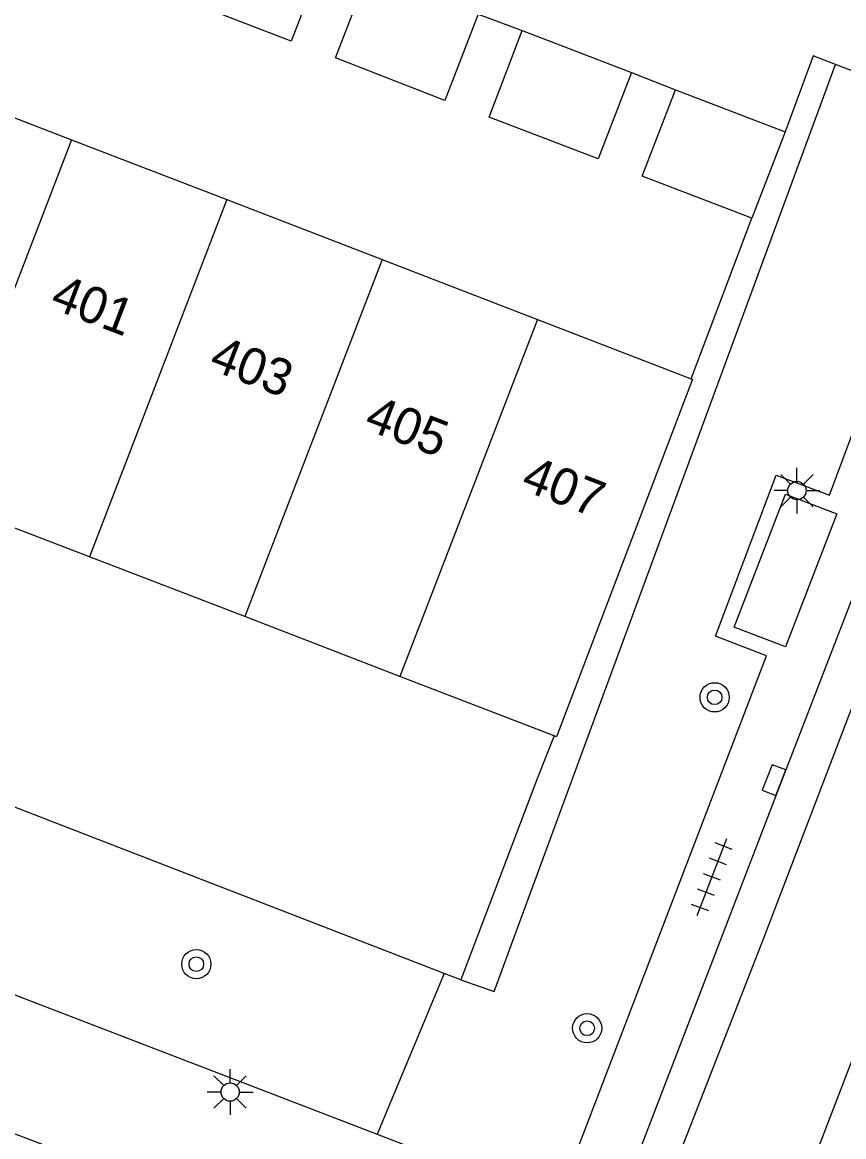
# Model space of a CAD drawing. Extents: x 132994 to 136000, y 393499 to 395512.
# Drawn here: x 134608.94 to 134631.41, y 394252.9 to 394283.35 of the extents above; entities that cross this region are included whole.
import ezdxf

# ---------------------------------------------------------------- set-up
doc = ezdxf.new("R2010")
doc.units = 0
for name, color, linetype in [('gg-afsc-erfafscheiding', 7, 'Continuous'), ('gg-afsc-muur', 7, 'Continuous'), ('gg-anno-huisnummerreeks BGT', 7, 'Continuous'), ('gg-bbg-abri', 7, 'Continuous'), ('gg-bbg-bijgebouw', 7, 'Continuous'), ('gg-bbg-hoofdgebouw', 7, 'Continuous'), ('gg-bbg-tussenscheiding', 7, 'Continuous'), ('gg-knt-verharding', 7, 'Continuous'), ('gg-knt-verharding nz', 7, 'Continuous'), ('gt-grn-groengrens', 7, 'Continuous'), ('gt-symb-boom', 7, 'Continuous'), ('gt-symb-kolk', 7, 'Continuous'), ('gt-symb-lichtmast', 7, 'Continuous'), ('gt-symb-tegel verharding', 7, 'Continuous')]:
    doc.layers.add(name, color=color, linetype=linetype)

# ---------------------------------------------------------------- blocks, each defined once
blk = doc.blocks.new('gt0-BOOM')
at = {"layer": 'gt-symb-boom'}
for radius in [0.4, 0.2]:
    blk.add_circle((0, 0), radius, dxfattribs=at)
blk = doc.blocks.new('gt0-KOLK')
at = {"layer": 'gt-symb-kolk'}
blk.add_lwpolyline([(0, 0), (0.375, 0), (0.375, 0.4), (-0.375, 0.4), (-0.375, 0), (0, 0)], dxfattribs=at)
blk = doc.blocks.new('gt0-LMAST')
at = {"layer": 'gt-symb-lichtmast'}
for p, q in [((-0.005, 0.246), (-0.005, 0.621)), ((-0.182, 0.173), (-0.447, 0.438)), ((0.172, 0.173), (0.437, 0.438)), ((-0.255, -0.004), (-0.63, -0.004)), ((-0.182, -0.181), (-0.447, -0.446)), ((-0.005, -0.254), (-0.005, -0.629)), ((0.437, -0.446), (0.172, -0.181)), ((0.245, -0.004), (0.62, -0.004))]:
    blk.add_line(p, q, dxfattribs=at)
blk.add_circle((-0.005, -0.004), 0.25, dxfattribs=at)
blk = doc.blocks.new('gt0-TEG1')
at = {"layer": 'gt-symb-tegel verharding'}
for p, q in [((-1.125, 0), (1.125, 0)), ((-0.9, -0.25), (-0.9, 0.25)), ((-0.45, -0.25), (-0.45, 0.25)), ((0, -0.25), (0, 0.25)), ((0.45, -0.25), (0.45, 0.25)), ((0.9, -0.25), (0.9, 0.25))]:
    blk.add_line(p, q, dxfattribs=at)

msp = doc.modelspace()

# ---------------------------------------------------------------- linework, layer by layer
at = {"layer": 'gg-afsc-erfafscheiding'}
for p, q in [((134620.48, 394257.36), (134578.504, 394273.617)), ((134623.037, 394262.709), (134620.936, 394257.183)), ((134620.936, 394257.183), (134620.48, 394257.36))]:
    msp.add_line(p, q, dxfattribs=at)
at = {"layer": 'gg-afsc-muur'}
for p, q in [((134627.241, 394273.615), (134628.9, 394278)), ((134623.496, 394263.855), (134623.037, 394262.709))]:
    msp.add_line(p, q, dxfattribs=at)
at = {"layer": 'gg-bbg-abri'}
msp.add_lwpolyline([(134629.82, 394266.288), (134628.42, 394266.828), (134629.821, 394270.458), (134631.22, 394269.918), (134629.82, 394266.288)], dxfattribs=at)
at = {"layer": 'gg-bbg-bijgebouw'}
for p, q in [((134622.62, 394283.13), (134625.61, 394281.98)), ((134626.81, 394281.51), (134629.81, 394280.36)), ((134629.81, 394280.36), (134628.9, 394278)), ((134606.53, 394253.82), (134609.53, 394252.68))]:
    msp.add_line(p, q, dxfattribs=at)
for points in [[(134617.21, 394285.2), (134616.3, 394282.84), (134613.31, 394284), (134614.22, 394286.36)], [(134621.41, 394283.58), (134620.5, 394281.22), (134617.51, 394282.38), (134618.42, 394284.74)], [(134625.61, 394281.98), (134624.7, 394279.62), (134621.71, 394280.76), (134622.62, 394283.13)], [(134628.9, 394278), (134625.9, 394279.15), (134626.81, 394281.51)]]:
    msp.add_lwpolyline(points, dxfattribs=at)
at = {"layer": 'gg-bbg-hoofdgebouw'}
for p, q in [((134606.045, 394281.78), (134610.292, 394280.144)), ((134610.292, 394280.144), (134614.539, 394278.508)), ((134614.539, 394278.508), (134618.786, 394276.872)), ((134618.786, 394276.872), (134623.033, 394275.236)), ((134623.033, 394275.236), (134627.241, 394273.615)), ((134610.779, 394268.748), (134606.532, 394270.382)), ((134615.027, 394267.113), (134610.779, 394268.748)), ((134619.275, 394265.479), (134615.027, 394267.113)), ((134623.496, 394263.855), (134619.275, 394265.479))]:
    msp.add_line(p, q, dxfattribs=at)
msp.add_lwpolyline([(134627.241, 394273.615), (134627.28, 394273.6), (134623.56, 394263.83), (134623.496, 394263.855)], dxfattribs=at)
at = {"layer": 'gg-bbg-tussenscheiding'}
for p, q in [((134610.292, 394280.144), (134606.532, 394270.382)), ((134614.539, 394278.508), (134610.779, 394268.748)), ((134618.786, 394276.872), (134615.027, 394267.113)), ((134623.033, 394275.236), (134619.275, 394265.479))]:
    msp.add_line(p, q, dxfattribs=at)
at = {"layer": 'gg-knt-verharding'}
for p, q in [((134621.41, 394283.58), (134622.62, 394283.13)), ((134635.11, 394280.68), (134631.186, 394282.204)), ((134625.61, 394281.98), (134626.81, 394281.51)), ((134634.094, 394273.973), (134629.693, 394262.573)), ((134568.53, 394272.2), (134618.652, 394252.969)), ((134629.693, 394262.573), (134625.279, 394251.098)), ((134618.652, 394252.969), (134623.562, 394251.085))]:
    msp.add_line(p, q, dxfattribs=at)
for points in [[(134631.186, 394282.204), (134630.58, 394282.44), (134629.81, 394280.36)], [(134623.789, 394251.676), (134629.302, 394266.041), (134627.901, 394266.578), (134629.568, 394270.98), (134631.019, 394270.434), (134632.349, 394273.971), (134632.529, 394273.906), (134632.72, 394274.47)]]:
    msp.add_lwpolyline(points, dxfattribs=at)
at = {"layer": 'gg-knt-verharding nz'}
for points in [[(134653.44, 394321.478), (134639.689, 394285.674), (134629.223, 394258.341), (134619.402, 394233.172), (134616.764, 394226.471)], [(134620.836, 394224.914), (134621.895, 394228.531), (134624.602, 394236.624), (134629.57, 394249.621), (134639.144, 394274.476), (134648.239, 394298.258), (134656.712, 394320.215)]]:
    msp.add_lwpolyline(points, dxfattribs=at)
at = {"layer": 'gt-grn-groengrens'}
msp.add_line((134620.48, 394257.36), (134618.652, 394252.969), dxfattribs=at)
msp.add_lwpolyline([(134620.936, 394257.183), (134621.855, 394256.869), (134631.186, 394282.204)], dxfattribs=at)

# ---------------------------------------------------------------- block references
at = {"layer": 'gt-symb-boom'}
for p in [(134627.882, 394264.907), (134613.705, 394257.615), (134624.395, 394255.863)]:
    msp.add_blockref('gt0-BOOM', p, dxfattribs=at)
at = {"layer": 'gt-symb-kolk', "rotation": 68.90078774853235}
msp.add_blockref('gt0-KOLK', (134629.693, 394262.573), dxfattribs=at)
at = {"layer": 'gt-symb-lichtmast'}
for p in [(134630.137, 394270.561), (134614.635, 394254.124)]:
    msp.add_blockref('gt0-LMAST', p, dxfattribs=at)
at = {"layer": 'gt-symb-tegel verharding', "rotation": 68.95425918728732}
msp.add_blockref('gt0-TEG1', (134627.809, 394259.998), dxfattribs=at)

# ---------------------------------------------------------------- texts
at = {"layer": 'gg-anno-huisnummerreeks BGT'}
for s, p in [('401', (134609.665, 394275.562)), ('403', (134614.011, 394273.888)), ('405', (134618.258, 394272.252)), ('407', (134622.543, 394270.601))]:
    msp.add_text(s, height=1, rotation=339, dxfattribs=at).set_placement(p)

doc.saveas('drawing.dxf')
